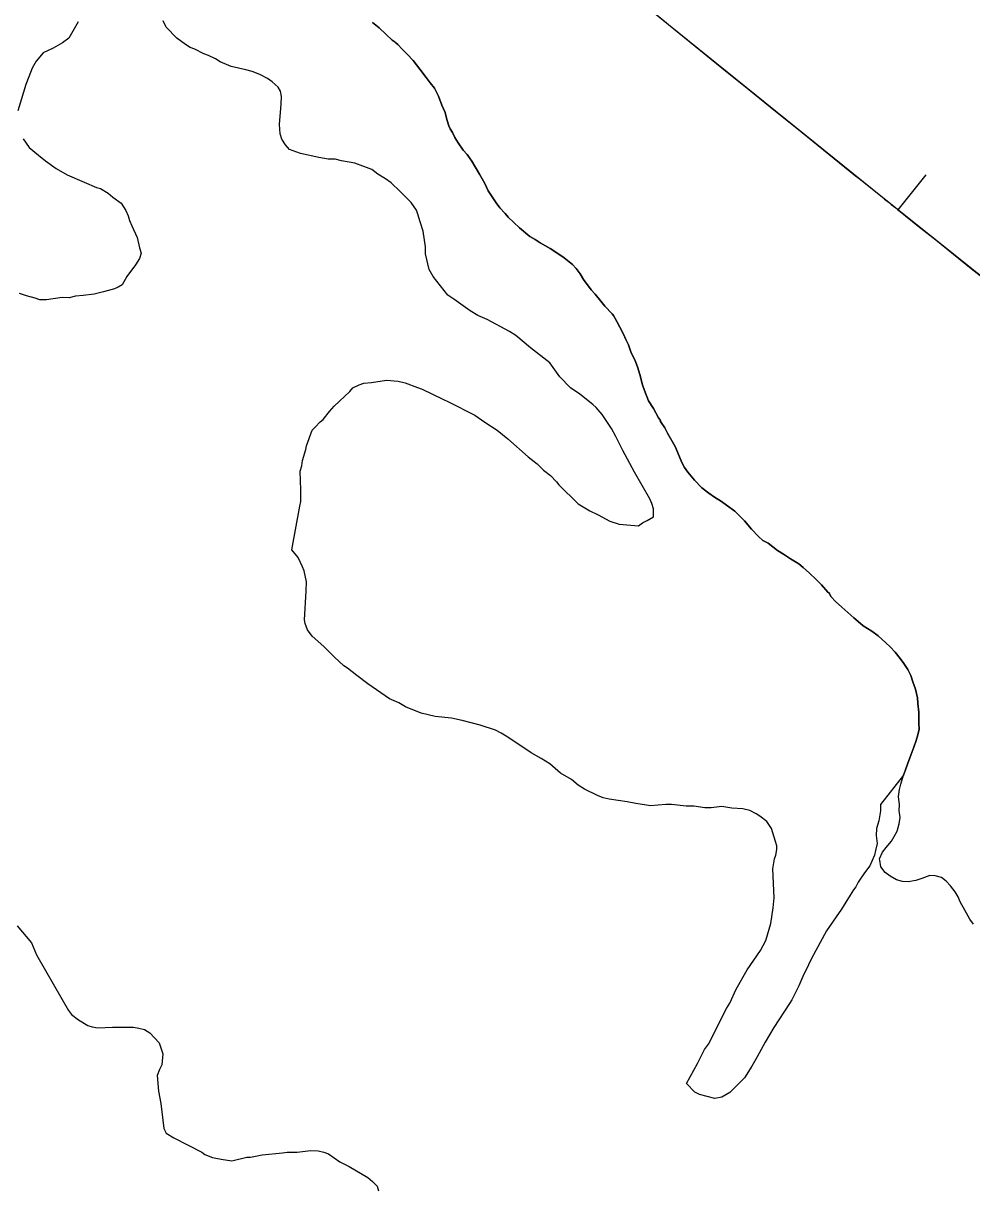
# Model space of a CAD drawing. Extents: x 3180038 to 3217926, y 922069 to 947485.
# Drawn here: x 3194087 to 3194615, y 941499 to 942147 of the extents above; entities that cross this region are included whole.
import ezdxf

# ---------------------------------------------------------------- set-up
doc = ezdxf.new("R2010")
doc.units = 0
for name, color, linetype in [('V-BORW-LINE', 7, 'Continuous'), ('V-SITE-VEGE', 7, 'Continuous'), ('V-TOPO-SHOR', 7, 'Continuous')]:
    doc.layers.add(name, color=color, linetype=linetype)

msp = doc.modelspace()

# ---------------------------------------------------------------- linework, layer by layer
at = {"layer": 'V-BORW-LINE'}
for p, q in [((3194431.73, 942158.45), (3194446.57, 942146.38)), ((3194446.57, 942146.38), (3194461.44, 942134.36)), ((3194461.44, 942134.36), (3194476.31, 942122.34)), ((3194476.31, 942122.34), (3194491.19, 942110.32)), ((3194491.19, 942110.32), (3194506.06, 942098.3)), ((3194506.06, 942098.3), (3194520.95, 942086.3)), ((3194520.95, 942086.3), (3194535.83, 942074.29)), ((3194535.83, 942074.29), (3194550.72, 942062.29)), ((3194574.45, 942043.25), (3194590.04, 942062.79)), ((3194575.49, 942042.37), (3194585.37, 942034.44)), ((3194585.37, 942034.44), (3194595.26, 942026.53)), ((3194595.26, 942026.53), (3194605.15, 942018.62)), ((3194605.15, 942018.62), (3194615.06, 942010.74)), ((3194615.06, 942010.74), (3194624.97, 942002.85))]:
    msp.add_line(p, q, dxfattribs=at)
for points in [[(3194328.62, 942243.81), (3194446.57, 942146.38)], [(3194446.57, 942146.38), (3194565.62, 942050.3)], [(3194565.62, 942050.3), (3194644.81, 941987.11)]]:
    msp.add_lwpolyline(points, dxfattribs=at)
msp.add_spline([(3194550.72, 942062.29), (3194565.62, 942050.3), (3194575.49, 942042.37)], degree=3, dxfattribs=at)
at = {"layer": 'V-SITE-VEGE'}
for points in [[(3194118.08, 942147.9), (3194112.82, 942138.86), (3194109.35, 942136.29), (3194104.13, 942133.31), (3194098.49, 942130.76), (3194094.56, 942126.03), (3194092.37, 942122.15), (3194090.6, 942117.41), (3194088.84, 942113.1), (3194084.4, 942098.43)], [(3194230.67, 942109.41), (3194229.39, 942111.58), (3194225.95, 942114.63), (3194223.37, 942116.38), (3194219.06, 942118.58), (3194214.75, 942120.34), (3194211.3, 942121.23), (3194203.09, 942123.03), (3194197.06, 942125.67), (3194194.48, 942127.42), (3194190.6, 942129.18), (3194188.01, 942130.06), (3194182.84, 942132.7), (3194180.25, 942133.58), (3194177.67, 942135.33), (3194172.94, 942138.83), (3194166.93, 942144.93), (3194165.23, 942148.4)], [(3194281.82, 942147.48), (3194285.56, 942144.58), (3194289.28, 942141.16), (3194292.84, 942137.73), (3194294.44, 942136.64), (3194294.79, 942136.28), (3194295.86, 942135.38), (3194298.34, 942132.68), (3194301.01, 942129.97), (3194304.38, 942126.37), (3194308.1, 942121.51), (3194311.64, 942117.01), (3194313.94, 942113.95), (3194316.24, 942111.07), (3194318.53, 942106.58), (3194320.46, 942101.56), (3194322.22, 942097.43), (3194323.26, 942093.49), (3194324.31, 942090.08), (3194325.01, 942088.47), (3194326.25, 942086.31), (3194327.66, 942083.61), (3194329.43, 942080.56), (3194332.26, 942076.6), (3194334.56, 942074.08), (3194337.04, 942070.48), (3194341.27, 942063.12), (3194344.28, 942057.91), (3194346.21, 942053.95), (3194350.63, 942047.12), (3194352.76, 942044.42), (3194355.42, 942041.54), (3194355.6, 942041.36), (3194357.37, 942039.2), (3194360.39, 942036.31), (3194363.58, 942033.25), (3194369.45, 942028.55), (3194372.3, 942026.74), (3194375.15, 942024.93), (3194380.67, 942021.85), (3194383.87, 942019.67), (3194388.5, 942016.6), (3194393.12, 942012.81), (3194395.25, 942010.64), (3194397.37, 942007.76), (3194399.32, 942004.53), (3194403.57, 941998.77), (3194405.69, 941996.43), (3194408.88, 941992.47), (3194411.19, 941989.77)], [(3194244.95, 941831.2), (3194244.99, 941836.39), (3194243.74, 941842.45), (3194242.89, 941844.62), (3194240.34, 941849.83), (3194236.91, 941854.18), (3194241.42, 941878.37), (3194241.88, 941880.96), (3194241.92, 941887.45), (3194241.57, 941897.83), (3194242.46, 941900.85), (3194242.92, 941903.87), (3194244.7, 941909.91), (3194245.14, 941912.07), (3194248.24, 941920.7), (3194249.98, 941922.42), (3194252.6, 941925.42), (3194254.34, 941926.71), (3194257.83, 941931), (3194260.45, 941934.01), (3194269.16, 941942.16), (3194270.91, 941944.31), (3194274.39, 941946.01), (3194276.99, 941946.86), (3194281.31, 941947.26), (3194289.54, 941948.49), (3194296.02, 941948.01), (3194299.91, 941947.11), (3194306.81, 941944.47), (3194309.4, 941943.58), (3194321.03, 941937.87), (3194324.05, 941936.55), (3194338.69, 941929.08), (3194344.29, 941925.15), (3194351.17, 941920.77), (3194357.19, 941915.96), (3194368.36, 941905.93), (3194373.52, 941902), (3194376.95, 941898.51), (3194380.82, 941895.45), (3194384.25, 941891.97), (3194385.54, 941890.23), (3194396.27, 941879.76), (3194402.73, 941875.82), (3194407.47, 941873.62), (3194413.93, 941870.11), (3194419.1, 941868.34), (3194429.91, 941867.39), (3194432.09, 941869.11), (3194434.69, 941870.38), (3194438.17, 941872.52), (3194438.2, 941876.84), (3194437.35, 941879.88), (3194436.08, 941882.48), (3194427.55, 941897.25), (3194421.15, 941909.41), (3194417.32, 941917.23), (3194414.76, 941921.57), (3194409.63, 941929.4), (3194406.2, 941933.32), (3194404.48, 941935.06), (3194397.17, 941940.74), (3194392.01, 941944.24), (3194386, 941950.34), (3194380.44, 941958.17), (3194369.7, 941966.47), (3194361.53, 941973.45), (3194358.09, 941975.64), (3194345.59, 941982.23), (3194340.42, 941984.43), (3194336.12, 941987.06), (3194327.08, 941993.61), (3194323.64, 941995.8), (3194315.51, 942006.25), (3194313.37, 942010.16), (3194311.28, 942018.82), (3194311.31, 942022.71), (3194310.08, 942031.37), (3194308.39, 942036.58), (3194307.12, 942040.91), (3194306.27, 942043.08), (3194303.28, 942047.43), (3194297.27, 942053.53), (3194292.12, 942058.33), (3194289.11, 942060.51), (3194284.81, 942063.14), (3194281.37, 942065.76), (3194271.88, 942069.3), (3194264.54, 942070.65), (3194261.08, 942071.54), (3194257.19, 942071.57), (3194252.01, 942072.47), (3194241.65, 942074.72), (3194235.61, 942076.93), (3194233.47, 942079.54), (3194231.32, 942082.58), (3194230.48, 942085.62), (3194230.09, 942090.81), (3194231.04, 942102.05), (3194231.08, 942106.38), (3194230.67, 942109.41)], [(3194087.3, 942082.84), (3194090.73, 942078.05), (3194095.88, 942073.69), (3194099.75, 942070.63), (3194105.77, 942066.26), (3194111.8, 942062.75), (3194121.29, 942058.78), (3194128.18, 942055.7), (3194130.34, 942055.25), (3194134.65, 942052.63), (3194137.22, 942050.44), (3194141.96, 942046.95), (3194144.52, 942043.03), (3194145.79, 942040), (3194146.64, 942037.4), (3194147.91, 942034.36), (3194150.89, 942027.85), (3194152.14, 942022.21), (3194152.99, 942019.18), (3194152.1, 942016.16), (3194149.91, 942012.72), (3194145.1, 942006.27), (3194142.47, 942001.53), (3194140.3, 942000.25), (3194138.13, 941999.4), (3194132.06, 941997.72), (3194126.86, 941996.46), (3194120.8, 941995.64), (3194116.47, 941995.24), (3194113, 941994.41), (3194109.11, 941994.44), (3194100.45, 941993.2), (3194096.56, 941993.24), (3194093.97, 941994.12), (3194089.22, 941995.46), (3194085.34, 941996.78)], [(3194411.19, 941989.77), (3194415.27, 941985.44), (3194415.98, 941984.54), (3194417.74, 941981.13), (3194419.5, 941978.08), (3194421.44, 941974.13), (3194422.85, 941971.25), (3194424.26, 941968.2), (3194425.83, 941963.72), (3194427.77, 941959.76), (3194429.35, 941956), (3194430.57, 941951.69), (3194432.14, 941945.96), (3194433.19, 941942.73), (3194435.47, 941936.99), (3194438.12, 941932.85), (3194440.94, 941927.64), (3194442.18, 941926.02), (3194442, 941925.85), (3194442.53, 941924.95), (3194444.47, 941922.07), (3194446.06, 941919.02), (3194450.3, 941911.65), (3194451.7, 941908.06), (3194453.98, 941902.67), (3194455.39, 941899.98), (3194457.34, 941897.28), (3194461.06, 941892.96), (3194465.15, 941888.64), (3194469.06, 941885.56), (3194472.08, 941883.39), (3194476, 941881.04), (3194478.85, 941879.05), (3194483.47, 941875.61), (3194485.78, 941873.45), (3194488.79, 941870.21), (3194492.69, 941865.53), (3194496.6, 941861.56), (3194499.09, 941859.39), (3194501.94, 941857.76), (3194507.27, 941853.78), (3194510.47, 941851.79), (3194514.39, 941849.08), (3194519.02, 941846.36), (3194521.51, 941844.37), (3194525.06, 941841.12), (3194528.61, 941837.7), (3194531.63, 941834.63), (3194535.18, 941830.49), (3194536.42, 941829.77), (3194536.24, 941829.59), (3194537.13, 941827.97), (3194539.43, 941825.45), (3194542.98, 941822.2), (3194546.36, 941819.32), (3194549.73, 941816.25), (3194552.05, 941814.26), (3194554.89, 941811.91), (3194559.7, 941808.84), (3194563.25, 941806.3), (3194567.52, 941802.34), (3194570, 941800.17), (3194572.66, 941797.11), (3194575.5, 941793.69), (3194577.45, 941790.81), (3194579.75, 941787.57), (3194581.51, 941784.16), (3194582.56, 941780.75), (3194583.95, 941776.62), (3194585.17, 941771.79), (3194585.32, 941768.57), (3194585.82, 941763.73), (3194585.95, 941757.65), (3194586.11, 941754.25), (3194585.37, 941751.21), (3194584.45, 941748), (3194583.17, 941744.25), (3194582.07, 941741.4), (3194580.79, 941738.37), (3194579.52, 941734.8), (3194578.42, 941731.77), (3194577.32, 941728.74), (3194564.51, 941712.38)], [(3194564.51, 941712.38), (3194564.49, 941708.92), (3194563.58, 941703.31), (3194562.25, 941698.99), (3194562.22, 941695.1), (3194562.62, 941690.77), (3194561.72, 941686.89), (3194561.27, 941684.29), (3194558.63, 941678.26), (3194555.57, 941674.39), (3194552.07, 941669.23), (3194550.75, 941666.64), (3194549.44, 941664.92), (3194547.69, 941661.91), (3194542.87, 941654.16), (3194539.81, 941649.86), (3194534.56, 941642.11), (3194526.22, 941626.61), (3194524.46, 941623.16), (3194521.39, 941616.7), (3194519.18, 941611.53), (3194515.23, 941603.77), (3194513.92, 941601.62), (3194505.17, 941588.28), (3194500.35, 941580.1), (3194495.96, 941571.91), (3194492.89, 941566.75), (3194488.94, 941560.29), (3194480.67, 941552.14), (3194476.32, 941549.58), (3194472.42, 941548.74), (3194463.79, 941550.97), (3194461.2, 941552.29), (3194456.48, 941557.08), (3194462.63, 941568.28), (3194466.58, 941576.04), (3194468.76, 941579.05), (3194478.86, 941598.86), (3194480.62, 941601.88), (3194484.14, 941609.63), (3194490.28, 941620.4), (3194497.71, 941631.16), (3194500.79, 941636.75), (3194503.45, 941646.25), (3194504.82, 941654.89), (3194505.29, 941660.51), (3194504.55, 941676.51), (3194505.46, 941682.13), (3194506.34, 941684.29), (3194506.8, 941687.31), (3194506.81, 941689.47), (3194503.86, 941699.01), (3194501.3, 941702.92), (3194497.43, 941705.98), (3194495.27, 941707.29), (3194491.83, 941709.05), (3194487.94, 941709.95), (3194481.89, 941710.42), (3194476.28, 941711.33), (3194470.22, 941710.52), (3194466.75, 941710.54), (3194460.7, 941711.46), (3194456.38, 941711.49), (3194448.17, 941712.42), (3194445.14, 941712.44), (3194436.49, 941711.64), (3194434.33, 941712.09), (3194428.28, 941713), (3194423.53, 941713.9), (3194413.59, 941715.28), (3194410.14, 941716.17), (3194407.12, 941717.49), (3194399.8, 941721.01), (3194396.35, 941723.2), (3194392.49, 941726.25), (3194386.46, 941729.76), (3194380.44, 941734.99), (3194375.71, 941738.06), (3194370.11, 941741.13), (3194357.2, 941749.88), (3194353.33, 941752.08), (3194350.31, 941753.83), (3194341.68, 941756.49), (3194331.76, 941759.16), (3194325.71, 941760.51), (3194316.64, 941761.44), (3194308.87, 941763.23), (3194300.25, 941766.76), (3194296.37, 941768.95), (3194291.2, 941771.15), (3194279.15, 941779.47), (3194273.13, 941784.27), (3194267.97, 941788.2), (3194265.82, 941789.51), (3194260.67, 941794.31), (3194254.66, 941800.41), (3194248.22, 941806.09), (3194245.65, 941809.57), (3194244.38, 941813.04), (3194243.96, 941815.2), (3194244.95, 941831.2)], [(3194084, 941644.88), (3194092.04, 941635.49), (3194094.72, 941628.79), (3194109.12, 941603.89)], [(3194109.12, 941603.89), (3194112.53, 941597.81), (3194114.24, 941595.63), (3194118.11, 941592.57), (3194123.28, 941589.5), (3194125.86, 941588.62), (3194128.89, 941588.17), (3194137.11, 941588.53), (3194140.14, 941588.51), (3194148.79, 941588.44), (3194151.81, 941587.99), (3194154.83, 941587.1), (3194157.84, 941585.35), (3194162.99, 941579.68), (3194165.11, 941573.61), (3194164.63, 941567.56), (3194163.31, 941564.98), (3194161.98, 941561.53), (3194162.78, 941552.87), (3194164.03, 941545.94), (3194165.65, 941532.09), (3194166.93, 941529.48), (3194171.23, 941526.85), (3194186.74, 941518.95), (3194188.46, 941517.64), (3194192.77, 941515.87), (3194197.52, 941514.97), (3194203.57, 941514.06), (3194211.8, 941516.16), (3194213.97, 941516.14), (3194220.46, 941517.39), (3194231.72, 941518.6), (3194234.32, 941519.01), (3194239.94, 941518.97), (3194247.3, 941519.78), (3194251.62, 941519.74), (3194254.64, 941518.86), (3194257.23, 941517.97), (3194263.68, 941513.6), (3194268.85, 941510.96), (3194279.19, 941504.83), (3194281.76, 941502.64), (3194284.34, 941500.03), (3194285.18, 941497.43)]]:
    msp.add_lwpolyline(points, dxfattribs=at)
at = {"layer": 'V-TOPO-SHOR'}
for points in [[(3194295.86, 942135.38), (3194294.79, 942136.28), (3194294.44, 942136.64), (3194292.84, 942137.73), (3194289.28, 942141.16), (3194285.56, 942144.58), (3194281.82, 942147.47)], [(3194554.89, 941811.91), (3194552.04, 941814.26), (3194549.73, 941816.25), (3194546.36, 941819.32), (3194542.98, 941822.2), (3194539.43, 941825.45), (3194537.13, 941827.97), (3194536.24, 941829.59), (3194536.42, 941829.77), (3194535.18, 941830.49), (3194531.63, 941834.63), (3194528.61, 941837.7), (3194525.06, 941841.12), (3194521.51, 941844.37), (3194519.02, 941846.36), (3194514.39, 941849.08), (3194510.48, 941851.79), (3194507.27, 941853.78), (3194501.94, 941857.76), (3194499.09, 941859.39), (3194496.6, 941861.56), (3194492.69, 941865.53), (3194488.79, 941870.21), (3194485.78, 941873.45), (3194483.47, 941875.61), (3194478.85, 941879.05), (3194476, 941881.04), (3194472.08, 941883.39), (3194469.06, 941885.56), (3194465.15, 941888.64), (3194461.06, 941892.96), (3194457.34, 941897.28), (3194455.39, 941899.98), (3194453.98, 941902.67), (3194451.7, 941908.06), (3194450.3, 941911.65), (3194446.06, 941919.02), (3194444.47, 941922.07), (3194442.53, 941924.95), (3194442, 941925.85), (3194442.18, 941926.02), (3194440.94, 941927.64), (3194438.12, 941932.85), (3194435.47, 941936.99), (3194433.19, 941942.73), (3194432.14, 941945.96), (3194430.57, 941951.69), (3194429.35, 941956), (3194427.77, 941959.76), (3194425.83, 941963.72), (3194424.26, 941968.2), (3194422.85, 941971.25), (3194421.44, 941974.13), (3194419.5, 941978.08), (3194417.74, 941981.13), (3194415.98, 941984.54), (3194415.27, 941985.44), (3194411.19, 941989.77), (3194408.88, 941992.47), (3194405.69, 941996.43), (3194403.57, 941998.77), (3194399.32, 942004.53), (3194397.37, 942007.76), (3194395.25, 942010.64), (3194393.12, 942012.81), (3194388.5, 942016.6), (3194383.87, 942019.67), (3194380.67, 942021.85), (3194375.15, 942024.93), (3194372.3, 942026.74), (3194369.45, 942028.55), (3194363.58, 942033.25), (3194360.39, 942036.31), (3194357.37, 942039.2), (3194355.6, 942041.36), (3194355.42, 942041.54), (3194352.76, 942044.42), (3194350.63, 942047.12), (3194346.21, 942053.95), (3194344.28, 942057.91), (3194341.28, 942063.12), (3194337.04, 942070.48), (3194334.56, 942074.08), (3194332.26, 942076.6), (3194329.43, 942080.56), (3194327.66, 942083.61), (3194326.25, 942086.31), (3194325.01, 942088.47), (3194324.31, 942090.08), (3194323.26, 942093.49), (3194322.22, 942097.43), (3194320.46, 942101.56), (3194318.53, 942106.58), (3194316.24, 942111.07), (3194313.94, 942113.95), (3194311.64, 942117.01), (3194308.1, 942121.51), (3194304.38, 942126.37), (3194301.01, 942129.97), (3194298.34, 942132.68), (3194295.86, 942135.38)], [(3194616.21, 941645.79), (3194614.27, 941648.67), (3194611.45, 941653.52), (3194608.8, 941658.19), (3194607.75, 941661.06), (3194606.16, 941663.76), (3194603.5, 941667.18), (3194601.01, 941669.7), (3194598.53, 941671.69), (3194594.96, 941672.79), (3194591.92, 941672.81), (3194587.61, 941671.23), (3194584.2, 941670.19), (3194579.9, 941669.33), (3194576.86, 941669.53), (3194573.47, 941670.45), (3194569.91, 941672.44), (3194567.07, 941674.61), (3194564.76, 941677.67), (3194564.08, 941681.43), (3194563.9, 941682.15), (3194565.72, 941685.89), (3194567.71, 941688.38), (3194570.6, 941691.94), (3194572.23, 941694.61), (3194573.86, 941697.64), (3194574.97, 941701.56), (3194575.53, 941705.14), (3194575.02, 941709.08), (3194575.05, 941712.12), (3194574.55, 941716.77), (3194575.11, 941720.7), (3194575.85, 941723.74), (3194577.32, 941728.74), (3194578.42, 941731.77), (3194579.52, 941734.8), (3194580.79, 941738.37), (3194582.07, 941741.4), (3194583.17, 941744.25), (3194584.45, 941748), (3194585.37, 941751.21), (3194586.11, 941754.25), (3194585.95, 941757.65), (3194585.82, 941763.73), (3194585.32, 941768.57), (3194585.17, 941771.79), (3194583.95, 941776.63), (3194582.56, 941780.75), (3194581.51, 941784.16), (3194579.75, 941787.57), (3194577.45, 941790.81), (3194575.5, 941793.69), (3194572.66, 941797.11), (3194570, 941800.17), (3194567.52, 941802.34), (3194563.25, 941806.3), (3194559.7, 941808.84), (3194554.89, 941811.91)]]:
    msp.add_lwpolyline(points, dxfattribs=at)

doc.saveas('drawing.dxf')
